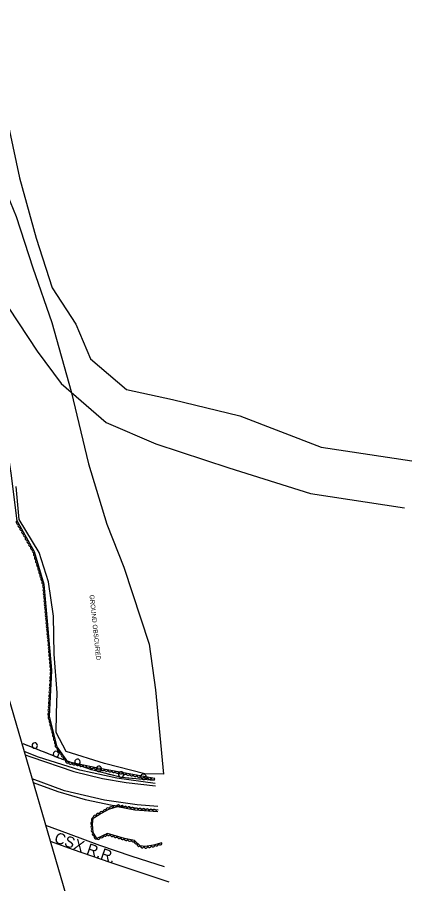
# Model space of a CAD drawing. Extents: x 1746719 to 1766531, y 631721 to 662391.
# Drawn here: x 1754287 to 1754718, y 650238 to 651184 of the extents above; entities that cross this region are included whole.
import ezdxf

# ---------------------------------------------------------------- set-up
doc = ezdxf.new("R2010")
doc.units = 0
for name, color, linetype in [('SURVEY - AERIAL SURVEY - Photo Control - Points - Elevations', 7, 'Continuous'), ('SURVEY - AERIAL SURVEY - Photo Control - Points - Locators', 7, 'Continuous'), ('SURVEY - AERIAL SURVEY - Photo Control - Points - Numbers', 7, 'Continuous'), ('SURVEY - AERIAL SURVEY - Photo Control with Text', 7, 'Continuous'), ('SURVEY - CENTERLINE - Existing Roads Text', 7, 'Continuous'), ('SURVEY - CONTROL - Points - Locators', 7, 'Continuous'), ('SURVEY - CONTROL - Points - Numbers', 7, 'Continuous')]:
    doc.layers.add(name, color=color, linetype=linetype)

msp = doc.modelspace()

# ---------------------------------------------------------------- linework, layer by layer
at = {"layer": 'SURVEY - AERIAL SURVEY - Photo Control - Points - Elevations'}
for points in [[(1754437.85, 650347.65), (1754395.98, 650353.24), (1754355.47, 650362.14), (1754310.3, 650376.21), (1754294.68, 650382.48)], [(1754295.74, 650378.85), (1754301.98, 650376.51), (1754348.89, 650360.54), (1754380.35, 650353.16), (1754406.18, 650348.67), (1754438.17, 650345.07)], [(1754440.77, 650322.61), (1754418.25, 650324.33), (1754382.32, 650329.5), (1754338.63, 650339.56), (1754303.36, 650352.61)], [(1754304.54, 650348.53), (1754331.31, 650338.83), (1754361.29, 650330.06), (1754390.9, 650323.87), (1754424.93, 650319.96), (1754441.11, 650318.98)], [(1754448.04, 650256.76), (1754412.65, 650268.03), (1754377.15, 650279.98), (1754343, 650292.47), (1754318.17, 650301.63)], [(1754323.09, 650284.67), (1754348.3, 650275.41), (1754388.14, 650261.56), (1754452.6, 650240.12)]]:
    msp.add_lwpolyline(points, dxfattribs=at)
at = {"layer": 'SURVEY - AERIAL SURVEY - Photo Control - Points - Locators'}
for points in [[(1754189.03, 651208.12), (1754228.69, 651114.03), (1754262.75, 651022.48), (1754286.04, 650966.3), (1754304.12, 650910.31), (1754324.95, 650850.75), (1754345.91, 650775.28), (1754364.89, 650696.63), (1754384.99, 650630.7), (1754403.46, 650583.55), (1754431.21, 650499.72), (1754438.06, 650449.83), (1754446.98, 650357.55)], [(1754446.98, 650357.55), (1754426.35, 650358.2), (1754382.45, 650369.3), (1754340.64, 650382.64), (1754329.57, 650403.14), (1754330.14, 650424.04), (1754330.63, 650446.42), (1754327.55, 650488.82), (1754326.59, 650530.13), (1754321.39, 650567.65), (1754311.19, 650599.69), (1754289.04, 650635.59), (1754285.74, 650671.74)]]:
    msp.add_lwpolyline(points, dxfattribs=at)
at = {"layer": 'SURVEY - AERIAL SURVEY - Photo Control - Points - Numbers'}
for points in [[(1754437.04, 650350.67), (1754400.88, 650354.18), (1754368.36, 650362.37), (1754334, 650374.79), (1754293.37, 650390.85)], [(1754293.45, 650390.82), (1754293.37, 650390.85)], [(1754297.82, 650389.09), (1754293.45, 650390.82)], [(1754309.35, 650384.53), (1754300.8, 650387.92)], [(1754316.7, 650381.62), (1754312.33, 650383.35)], [(1754321.07, 650379.9), (1754316.7, 650381.62)], [(1754332.6, 650375.34), (1754324.05, 650378.72)], [(1754340.02, 650372.61), (1754335.6, 650374.21)], [(1754344.44, 650371.01), (1754340.02, 650372.61)], [(1754356.1, 650366.8), (1754347.45, 650369.93)], [(1754363.53, 650364.12), (1754359.11, 650365.71)], [(1754367.95, 650362.52), (1754363.53, 650364.12)], [(1754379.96, 650359.45), (1754371.04, 650361.7)], [(1754387.62, 650357.52), (1754383.06, 650358.67)], [(1754392.18, 650356.37), (1754387.62, 650357.52)], [(1754404.29, 650353.85), (1754400.88, 650354.18), (1754395.28, 650355.59)], [(1754412.16, 650353.08), (1754407.48, 650353.54)], [(1754416.83, 650352.63), (1754412.16, 650353.08)], [(1754429.18, 650351.43), (1754420.02, 650352.32)], [(1754437.04, 650350.67), (1754432.36, 650351.12)]]:
    msp.add_lwpolyline(points, dxfattribs=at)
for centre, start, end in [((1754306.22, 650389), 1.688, 1.67401), ((1754329.47, 650379.8), 1.688, 1.67401), ((1754352.83, 650371.17), 3.40931, 3.39532), ((1754376.28, 650363.47), 9.12326, 9.10927), ((1754400.52, 650357.36), 9.12326, 9.10927), ((1754424.93, 650354.85), 17.72, 17.70601)]:
    msp.add_arc(centre, 3, start, end, dxfattribs=at)
at = {"layer": 'SURVEY - AERIAL SURVEY - Photo Control with Text'}
for points in [[(1754437.51, 650352.91), (1754373.46, 650364.73), (1754342.18, 650371.08), (1754330.7, 650387.52), (1754322.19, 650421.14), (1754324.94, 650470.68), (1754320.13, 650524.69), (1754316.48, 650564.69), (1754305.81, 650600.41), (1754286.82, 650634.23), (1754280.52, 650686.12), (1754274.54, 650724.16), (1754269.28, 650750.14), (1754249.03, 650765.51), (1754227.91, 650772.31), (1754210.67, 650824.74), (1754196.82, 650877.62), (1754188.5, 650922.64), (1754171.01, 650976.43), (1754157.32, 651016.92), (1754145.6, 651062.07), (1754133.69, 651111.97), (1754119.69, 651161.21), (1754098.48, 651212.49)], [(1754445.06, 650282.9), (1754436.07, 650280.33), (1754426.76, 650278.68), (1754421.42, 650279.67), (1754415.02, 650285.36), (1754404.14, 650287.61), (1754385.77, 650293.08), (1754373.85, 650287.49), (1754369.89, 650294.13), (1754369.24, 650303.02), (1754370.16, 650309.83), (1754376.53, 650313.61), (1754387.3, 650319.65), (1754396.78, 650322.35), (1754415.61, 650318.95), (1754440.63, 650317.05)]]:
    msp.add_lwpolyline(points, dxfattribs=at)
for centre, major_axis in [((1754287.73, 650632.62), (-0.98, 1.74)), ((1754289.69, 650629.13), (-0.98, 1.74)), ((1754291.64, 650625.64), (-0.98, 1.74)), ((1754293.6, 650622.15), (-0.98, 1.74)), ((1754295.56, 650618.67), (-0.98, 1.74)), ((1754297.52, 650615.18), (-0.98, 1.74)), ((1754299.48, 650611.69), (-0.98, 1.74)), ((1754301.44, 650608.2), (-0.98, 1.74)), ((1754303.4, 650604.72), (-0.98, 1.74)), ((1754305.36, 650601.23), (-0.98, 1.74)), ((1754306.69, 650597.48), (-0.57, 1.92)), ((1754307.84, 650593.64), (-0.57, 1.92)), ((1754308.98, 650589.81), (-0.57, 1.92)), ((1754310.12, 650585.98), (-0.57, 1.92)), ((1754311.27, 650582.15), (-0.57, 1.92)), ((1754312.41, 650578.31), (-0.57, 1.92)), ((1754313.56, 650574.48), (-0.57, 1.92)), ((1754314.7, 650570.65), (-0.57, 1.92)), ((1754315.85, 650566.81), (-0.57, 1.92)), ((1754316.64, 650562.91), (-0.18, 1.99)), ((1754317.01, 650558.93), (-0.18, 1.99)), ((1754317.37, 650554.95), (-0.18, 1.99)), ((1754317.73, 650550.96), (-0.18, 1.99)), ((1754318.1, 650546.98), (-0.18, 1.99)), ((1754318.46, 650543), (-0.18, 1.99)), ((1754318.82, 650539.01), (-0.18, 1.99)), ((1754319.19, 650535.03), (-0.18, 1.99)), ((1754319.55, 650531.05), (-0.18, 1.99)), ((1754319.91, 650527.06), (-0.18, 1.99)), ((1754320.27, 650523.08), (-0.18, 1.99)), ((1754320.63, 650519.09), (-0.18, 1.99)), ((1754320.98, 650515.11), (-0.18, 1.99)), ((1754321.34, 650511.13), (-0.18, 1.99)), ((1754321.69, 650507.14), (-0.18, 1.99)), ((1754322.05, 650503.16), (-0.18, 1.99)), ((1754322.4, 650499.17), (-0.18, 1.99)), ((1754322.76, 650495.19), (-0.18, 1.99)), ((1754323.11, 650491.21), (-0.18, 1.99)), ((1754323.47, 650487.22), (-0.18, 1.99)), ((1754323.82, 650483.24), (-0.18, 1.99)), ((1754324.18, 650479.25), (-0.18, 1.99)), ((1754324.53, 650475.27), (-0.18, 1.99)), ((1754324.53, 650463.3), (0.11, 2)), ((1754324.75, 650467.29), (0.11, 2)), ((1754324.89, 650471.28), (-0.18, 1.99)), ((1754324.09, 650455.31), (0.11, 2)), ((1754324.31, 650459.3), (0.11, 2)), ((1754323.43, 650443.33), (0.11, 2)), ((1754323.65, 650447.32), (0.11, 2)), ((1754323.87, 650451.32), (0.11, 2)), ((1754322.98, 650435.34), (0.11, 2)), ((1754323.2, 650439.33), (0.11, 2)), ((1754322.54, 650427.35), (0.11, 2)), ((1754322.76, 650431.35), (0.11, 2)), ((1754322.32, 650423.36), (0.11, 2)), ((1754322.63, 650419.42), (-0.49, 1.94)), ((1754323.61, 650415.54), (-0.49, 1.94)), ((1754324.59, 650411.66), (-0.49, 1.94)), ((1754325.57, 650407.78), (-0.49, 1.94)), ((1754326.55, 650403.91), (-0.49, 1.94)), ((1754327.53, 650400.03), (-0.49, 1.94)), ((1754328.51, 650396.15), (-0.49, 1.94)), ((1754329.49, 650392.27), (-0.49, 1.94)), ((1754330.47, 650388.39), (-0.49, 1.94)), ((1754332.47, 650384.98), (-1.15, 1.64)), ((1754334.76, 650381.7), (-1.15, 1.64)), ((1754337.05, 650378.42), (-1.15, 1.64)), ((1754339.35, 650375.14), (-1.15, 1.64)), ((1754341.64, 650371.87), (-1.15, 1.64)), ((1754345.17, 650370.48), (-1.96, 0.4)), ((1754349.09, 650369.68), (-1.96, 0.4)), ((1754353.01, 650368.88), (-1.96, 0.4)), ((1754356.93, 650368.09), (-1.96, 0.4)), ((1754360.85, 650367.29), (-1.96, 0.4)), ((1754364.77, 650366.49), (-1.96, 0.4)), ((1754368.69, 650365.7), (-1.96, 0.4)), ((1754372.61, 650364.9), (-1.96, 0.4)), ((1754376.54, 650364.16), (-1.97, 0.36)), ((1754380.47, 650363.43), (-1.97, 0.36)), ((1754384.41, 650362.71), (-1.97, 0.36)), ((1754388.34, 650361.98), (-1.97, 0.36)), ((1754392.27, 650361.25), (-1.97, 0.36)), ((1754396.21, 650360.53), (-1.97, 0.36)), ((1754400.14, 650359.8), (-1.97, 0.36)), ((1754404.07, 650359.08), (-1.97, 0.36)), ((1754408.01, 650358.35), (-1.97, 0.36)), ((1754411.94, 650357.62), (-1.97, 0.36)), ((1754415.87, 650356.9), (-1.97, 0.36)), ((1754419.81, 650356.17), (-1.97, 0.36)), ((1754423.74, 650355.45), (-1.97, 0.36)), ((1754427.68, 650354.72), (-1.97, 0.36)), ((1754431.61, 650353.99), (-1.97, 0.36)), ((1754435.54, 650353.27), (-1.97, 0.36)), ((1754389.7, 650320.33), (1.92, 0.55)), ((1754393.54, 650321.43), (1.92, 0.55)), ((1754397.4, 650322.24), (1.97, -0.36)), ((1754401.34, 650321.53), (1.97, -0.36)), ((1754405.27, 650320.82), (1.97, -0.36)), ((1754409.21, 650320.11), (1.97, -0.36)), ((1754372.09, 650310.98), (1.72, 1.02)), ((1754375.53, 650313.02), (1.72, 1.02)), ((1754379, 650315), (1.75, 0.98)), ((1754382.49, 650316.95), (1.75, 0.98)), ((1754385.98, 650318.91), (1.75, 0.98)), ((1754413.15, 650319.4), (1.97, -0.36)), ((1754417.1, 650318.84), (1.99, -0.15)), ((1754421.09, 650318.53), (1.99, -0.15)), ((1754425.08, 650318.23), (1.99, -0.15)), ((1754429.07, 650317.93), (1.99, -0.15)), ((1754433.06, 650317.62), (1.99, -0.15)), ((1754437.04, 650317.32), (1.99, -0.15)), ((1754369.39, 650304.13), (0.27, 1.98)), ((1754369.92, 650308.09), (0.27, 1.98)), ((1754369.45, 650300.15), (-0.15, 1.99)), ((1754369.74, 650296.16), (-0.15, 1.99)), ((1754370.9, 650292.44), (-1.02, 1.72)), ((1754372.95, 650289), (-1.02, 1.72)), ((1754375.87, 650288.44), (-1.81, -0.85)), ((1754379.5, 650290.14), (-1.81, -0.85)), ((1754383.12, 650291.84), (-1.81, -0.85)), ((1754386.8, 650292.77), (-1.92, 0.57)), ((1754390.63, 650291.63), (-1.92, 0.57)), ((1754394.46, 650290.49), (-1.92, 0.57)), ((1754398.3, 650289.35), (-1.92, 0.57)), ((1754402.13, 650288.21), (-1.92, 0.57)), ((1754406, 650287.22), (-1.96, 0.41)), ((1754409.92, 650286.41), (-1.96, 0.41)), ((1754413.84, 650285.6), (-1.96, 0.41)), ((1754417.11, 650283.5), (-1.5, 1.33)), ((1754420.1, 650280.84), (-1.5, 1.33)), ((1754423.62, 650279.26), (-1.97, 0.37)), ((1754427.55, 650278.82), (-1.97, -0.35)), ((1754431.49, 650279.51), (-1.97, -0.35)), ((1754435.43, 650280.21), (-1.97, -0.35)), ((1754439.29, 650281.25), (-1.92, -0.55)), ((1754443.13, 650282.35), (-1.92, -0.55))]:
    msp.add_ellipse(centre, major_axis=major_axis, ratio=0.940188, start_param=0, end_param=3.141593, dxfattribs=at)
at = {"layer": 'SURVEY - CENTERLINE - Existing Roads Text'}
msp.add_line((1754277.22, 650442.59), (1754352.05, 650184.99), dxfattribs=at)
at = {"layer": 'SURVEY - CONTROL - Points - Locators'}
for points in [[(1754355.39, 651800.12), (1754279.49, 651732.05), (1754250.7, 651685.75), (1754218.54, 651615.28), (1754190.08, 651536.67), (1754169.64, 651454.54), (1754162.69, 651391.74), (1754167.28, 651333.43), (1754239.48, 650996.5), (1754258.15, 650928.17), (1754277.98, 650866.22), (1754308.69, 650819.4), (1754334.91, 650784.12), (1754384.39, 650741.68), (1754438.42, 650718.28), (1754518.34, 650691.93), (1754607.58, 650664.15), (1754710.2, 650648.48)], [(1754389.89, 651761.65), (1754319.48, 651698.5), (1754296.33, 651661.28), (1754262.05, 651598.43), (1754247.41, 651506.85), (1754220.62, 651445.41), (1754214.59, 651390.92), (1754218.53, 651340.91), (1754289.71, 651008.73), (1754307.7, 650942.87), (1754325.06, 650888.68), (1754351.07, 650849.01), (1754367.14, 650811.09), (1754406.29, 650777.49), (1754456.82, 650766.63), (1754530.29, 650748.7), (1754619.23, 650714.65), (1754717.99, 650699.57)]]:
    msp.add_lwpolyline(points, dxfattribs=at)

# ---------------------------------------------------------------- texts
at = {"layer": 'SURVEY - AERIAL SURVEY - Photo Control - Points - Locators'}
msp.add_text('GROUND OBSCURED', height=5, rotation=275.94027, dxfattribs=at).set_placement((1754366.04, 650553.32))
at = {"layer": 'SURVEY - CONTROL - Points - Numbers'}
msp.add_text('CSX R.R.', height=12, rotation=340.8331, dxfattribs=at).set_placement((1754326.6, 650283.55))

doc.saveas('drawing.dxf')
